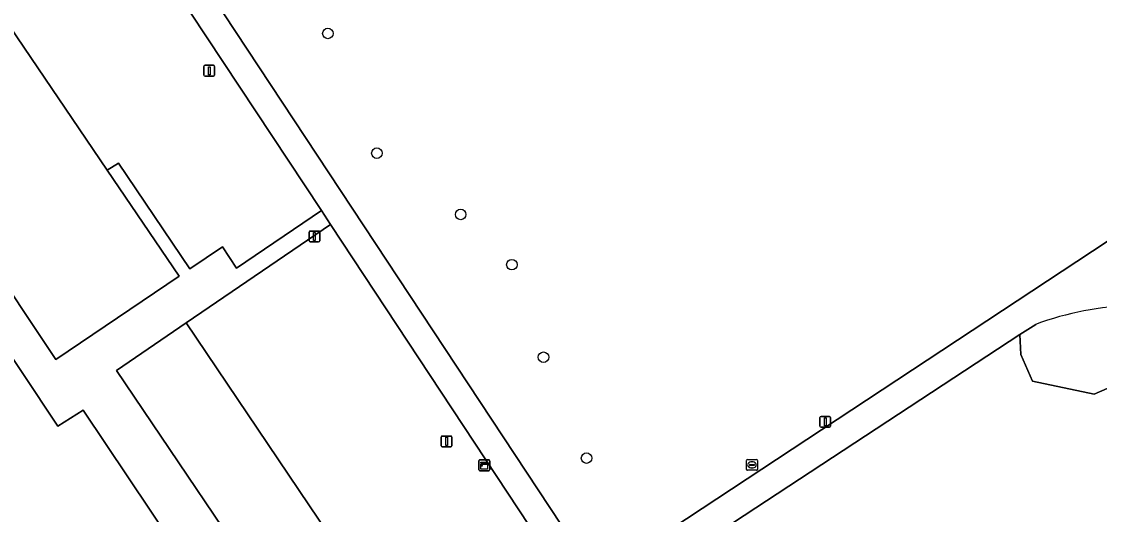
# Model space of a CAD drawing. Extents: x 158352 to 159489, y 383828 to 384603.
# Drawn here: x 158502.1 to 158602.1, y 384262.1 to 384307.9 of the extents above; entities that cross this region are included whole.
import ezdxf

# ---------------------------------------------------------------- set-up
doc = ezdxf.new("R2010")
doc.units = 0
for name, color, linetype in [('IMGEO_Boom', 7, 'Continuous'), ('IMGEO_Groenvoorziening', 7, 'Continuous'), ('IMGEO_Kast', 7, 'Continuous'), ('IMGEO_Lichtmast', 7, 'Continuous'), ('IMGEO_Pand', 7, 'Continuous'), ('IMGEO_Parkeervlak_gesloten', 7, 'Continuous'), ('IMGEO_Rioolput', 7, 'Continuous'), ('IMGEO_Voetgangersgebied_gesloten', 7, 'Continuous'), ('IMGEO_Voetgangersgebied_open', 7, 'Continuous'), ('IMGEO_Voetpad_open', 7, 'Continuous')]:
    doc.layers.add(name, color=color, linetype=linetype)

msp = doc.modelspace()

# ---------------------------------------------------------------- linework, layer by layer
at = {"layer": 'IMGEO_Boom'}
for centre in [(158530.5, 384306.76), (158535.05, 384295.64), (158542.83, 384289.95), (158547.58, 384285.28), (158550.52, 384276.69), (158554.52, 384267.32)]:
    msp.add_circle(centre, 0.489, dxfattribs=at)
at = {"layer": 'IMGEO_Groenvoorziening'}
msp.add_lwpolyline([(158511.65, 384317.93), (158505.71, 384314), (158505.47, 384313.84), (158503.51, 384312.54), (158480.82, 384297.52), (158481.7, 384296.16), (158484.35, 384292.3), (158488.72, 384295.39), (158491.41, 384297.21), (158489.7, 384299.78), (158500.96, 384307.39), (158510.01, 384294.06), (158511.04, 384294.71), (158517.67, 384284.89), (158520.71, 384286.93), (158522.02, 384284.95), (158529.89, 384290.31)], close=True, dxfattribs=at)
for points in [[(158516.49, 384315.19), (158555.44, 384256.16), (158609.85, 384292.05)], [(158530.73, 384289.03), (158517.35, 384279.87), (158534.42, 384254.54), (158534.35, 384254.49), (158535.2, 384253.22), (158532.98, 384251.76), (158527.21, 384248.1), (158525.07, 384251.35), (158523.02, 384250), (158522.56, 384249.7), (158524.73, 384246.46), (158520.38, 384243.54), (158520.21, 384243.79), (158517.89, 384247.14), (158510.57, 384242.25), (158509.87, 384241.78), (158509.62, 384241.61), (158507.17, 384245.17), (158503.15, 384242.59)], [(158514.28, 384229.04), (158536.49, 384243.6), (158553.34, 384254.78), (158530.73, 384289.03)], [(158596.22, 384279.74), (158594.76, 384278.79), (158594.85, 384276.93), (158595.94, 384274.47), (158601.65, 384273.27), (158608.61, 384276.3), (158613.81, 384276.77), (158618.31, 384277.58), (158618.78, 384278.54)], [(158618.78, 384278.54), (158618.31, 384277.58), (158613.81, 384276.77), (158608.61, 384276.3), (158601.65, 384273.27), (158595.94, 384274.47), (158594.85, 384276.93), (158594.76, 384278.79), (158556.9, 384253.95), (158558.54, 384251.47), (158558.58, 384251.5), (158563.27, 384254.45)]]:
    msp.add_lwpolyline(points, dxfattribs=at)
msp.add_arc((158606.06, 384253.08), 28.42, 72.7524, 110.2759, dxfattribs=at)
at = {"layer": 'IMGEO_Kast'}
for p, q in [((158544.52, 384266.22), (158544.52, 384267.07)), ((158544.52, 384267.07), (158544.52, 384266.22)), ((158544.59, 384267.15), (158545.43, 384267.15)), ((158545.43, 384267.15), (158544.59, 384267.15)), ((158545.52, 384267.08), (158545.52, 384266.23)), ((158545.52, 384266.23), (158545.52, 384267.08)), ((158545.44, 384266.15), (158544.6, 384266.15)), ((158544.6, 384266.15), (158545.44, 384266.15))]:
    msp.add_line(p, q, dxfattribs=at)
for points in [[(158544.71, 384266.94), (158545.31, 384266.94), (158545.31, 384266.85), (158544.71, 384266.85), (158544.71, 384266.94)], [(158544.71, 384266.77), (158545.31, 384266.77), (158545.31, 384266.28), (158544.71, 384266.28), (158544.71, 384266.77)]]:
    msp.add_lwpolyline(points, dxfattribs=at)
msp.add_circle((158544.8, 384266.61), 0.0377, dxfattribs=at)
for centre, start, end in [((158544.6, 384267.07), 92.4484, 184.2845), ((158544.6, 384267.07), 92.4484, 184.2845), ((158545.44, 384267.07), 2.4484, 94.2845), ((158545.44, 384267.07), 2.4484, 94.2845), ((158544.6, 384266.23), 182.4484, 274.2845), ((158544.6, 384266.23), 182.4484, 274.2845), ((158545.44, 384266.23), 272.4484, 4.2845), ((158545.44, 384266.23), 272.4484, 4.2845)]:
    msp.add_arc(centre, 0.0779, start, end, dxfattribs=at)
at = {"layer": 'IMGEO_Lichtmast'}
for p, q in [((158518.99, 384302.9), (158518.99, 384303.7)), ((158518.99, 384303.7), (158518.99, 384302.9)), ((158519.09, 384303.8), (158519.88, 384303.8)), ((158519.88, 384303.8), (158519.09, 384303.8)), ((158519.98, 384303.7), (158519.98, 384302.9)), ((158519.98, 384302.9), (158519.98, 384303.7)), ((158519.88, 384302.8), (158519.09, 384302.8)), ((158519.09, 384302.8), (158519.88, 384302.8)), ((158528.75, 384287.51), (158528.75, 384288.31)), ((158528.75, 384288.31), (158528.75, 384287.51)), ((158528.85, 384288.41), (158529.64, 384288.41)), ((158529.64, 384288.41), (158528.85, 384288.41)), ((158529.74, 384288.31), (158529.74, 384287.51)), ((158529.74, 384287.51), (158529.74, 384288.31)), ((158529.64, 384287.41), (158528.85, 384287.41)), ((158528.85, 384287.41), (158529.64, 384287.41)), ((158576.19, 384270.29), (158576.19, 384271.09)), ((158576.19, 384271.09), (158576.19, 384270.29)), ((158576.29, 384271.19), (158577.08, 384271.19)), ((158577.08, 384271.19), (158576.29, 384271.19)), ((158577.18, 384271.09), (158577.18, 384270.29)), ((158577.18, 384270.29), (158577.18, 384271.09)), ((158577.08, 384270.19), (158576.29, 384270.19)), ((158576.29, 384270.19), (158577.08, 384270.19)), ((158541.02, 384268.47), (158541.02, 384269.27)), ((158541.02, 384269.27), (158541.02, 384268.47)), ((158541.12, 384269.37), (158541.91, 384269.37)), ((158541.91, 384269.37), (158541.12, 384269.37)), ((158542.01, 384269.27), (158542.01, 384268.47)), ((158542.01, 384268.47), (158542.01, 384269.27)), ((158541.91, 384268.37), (158541.12, 384268.37)), ((158541.12, 384268.37), (158541.91, 384268.37))]:
    msp.add_line(p, q, dxfattribs=at)
for points in [[(158519.41, 384303.67), (158519.56, 384303.67), (158519.56, 384302.92), (158519.41, 384302.92), (158519.41, 384303.67)], [(158529.17, 384288.28), (158529.32, 384288.28), (158529.32, 384287.53), (158529.17, 384287.53), (158529.17, 384288.28)], [(158576.61, 384271.07), (158576.76, 384271.07), (158576.76, 384270.32), (158576.61, 384270.32), (158576.61, 384271.07)], [(158541.44, 384269.25), (158541.59, 384269.25), (158541.59, 384268.5), (158541.44, 384268.5), (158541.44, 384269.25)]]:
    msp.add_lwpolyline(points, dxfattribs=at)
for centre, start, end in [((158519.09, 384303.7), 90, 180), ((158519.09, 384303.7), 90, 180), ((158519.88, 384303.7), 0, 90), ((158519.88, 384303.7), 360, 90), ((158519.09, 384302.9), 180, 270), ((158519.09, 384302.9), 180, 270), ((158519.88, 384302.9), 270, 0), ((158519.88, 384302.9), 270, 0), ((158528.85, 384288.31), 90, 180), ((158528.85, 384288.31), 90, 180), ((158529.64, 384288.31), 0, 90), ((158529.64, 384288.31), 360, 90), ((158528.85, 384287.51), 180, 270), ((158528.85, 384287.51), 180, 270), ((158529.64, 384287.51), 270, 0), ((158529.64, 384287.51), 270, 0), ((158576.29, 384271.09), 90, 180), ((158576.29, 384271.09), 90, 180), ((158577.08, 384271.09), 0, 90), ((158577.08, 384271.09), 360, 90), ((158576.29, 384270.29), 180, 270), ((158576.29, 384270.29), 180, 270), ((158577.08, 384270.29), 270, 0), ((158577.08, 384270.29), 270, 0), ((158541.12, 384269.27), 90, 180), ((158541.12, 384269.27), 90, 180), ((158541.91, 384269.27), 0, 90), ((158541.91, 384269.27), 360, 90), ((158541.12, 384268.47), 180, 270), ((158541.12, 384268.47), 180, 270), ((158541.91, 384268.47), 270, 0), ((158541.91, 384268.47), 270, 0)]:
    msp.add_arc(centre, 0.1, start, end, dxfattribs=at)
at = {"layer": 'IMGEO_Pand'}
for points in [[(158510.01, 384294.06), (158500.96, 384307.39), (158489.7, 384299.78), (158491.41, 384297.21), (158505.24, 384276.49), (158516.68, 384284.22)], [(158517.35, 384279.87), (158510.88, 384275.47), (158526.5, 384252.3), (158527.95, 384250.15), (158534.35, 384254.49), (158534.42, 384254.54)]]:
    msp.add_lwpolyline(points, close=True, dxfattribs=at)
at = {"layer": 'IMGEO_Parkeervlak_gesloten'}
msp.add_lwpolyline([(158507.78, 384271.78), (158505.43, 384270.27), (158488.72, 384295.39), (158484.35, 384292.3), (158479.94, 384289.18), (158478.9, 384288.45), (158500, 384257.67), (158505.26, 384250), (158510.57, 384242.25), (158517.89, 384247.14), (158520.21, 384243.79), (158520.38, 384243.54), (158524.73, 384246.46), (158522.56, 384249.7), (158522.36, 384250)], close=True, dxfattribs=at)
at = {"layer": 'IMGEO_Rioolput'}
for p, q in [((158569.38, 384266.26), (158569.38, 384267.11)), ((158569.45, 384267.19), (158570.3, 384267.19)), ((158569.87, 384266.97), (158569.89, 384266.97)), ((158570.38, 384267.11), (158570.38, 384266.26)), ((158570.3, 384266.19), (158569.45, 384266.19)), ((158569.64, 384266.68), (158569.64, 384266.69)), ((158569.68, 384266.73), (158570.08, 384266.73)), ((158570.07, 384266.64), (158569.68, 384266.64)), ((158569.89, 384266.41), (158569.86, 384266.41)), ((158570.12, 384266.69), (158570.12, 384266.68))]:
    msp.add_line(p, q, dxfattribs=at)
for points in [[(158569.38, 384266.26), (158569.38, 384267.11)], [(158569.45, 384267.19), (158570.3, 384267.19)], [(158570.38, 384267.11), (158570.38, 384266.26)], [(158570.3, 384266.19), (158569.45, 384266.19)]]:
    msp.add_lwpolyline(points, dxfattribs=at)
for centre, radius, start, end in [((158569.45, 384267.11), 0.0765, 91.552, 178.448), ((158569.45, 384267.11), 0.0765, 91.552, 178.448), ((158570.3, 384267.11), 0.0765, 1.552, 88.448), ((158570.3, 384267.11), 0.0765, 1.552, 88.448), ((158569.45, 384266.26), 0.0765, 181.552, 268.448), ((158569.45, 384266.26), 0.0765, 181.552, 268.448), ((158569.68, 384266.69), 0.0403, 85.8775, 175.7526), ((158569.67, 384266.68), 0.0366, 178.938, 274.7102), ((158570.08, 384266.69), 0.043, 264.8664, 352.4533), ((158570.08, 384266.69), 0.0386, 1.7309, 96.639), ((158570.3, 384266.26), 0.0765, 271.552, 358.448), ((158570.3, 384266.26), 0.0765, 271.552, 358.448)]:
    msp.add_arc(centre, radius, start, end, dxfattribs=at)
for centre, major_axis, ratio, start_param, end_param in [((158569.86, 384266.69), (-0.387, 0.002), 0.722429, 4.712389, 7.853982), ((158569.89, 384266.69), (-0.39, 0.002), 0.717154, 1.570796, 4.712389)]:
    msp.add_ellipse(centre, major_axis=major_axis, ratio=ratio, start_param=start_param, end_param=end_param, dxfattribs=at)
at = {"layer": 'IMGEO_Voetgangersgebied_gesloten'}
for points in [[(158609.85, 384292.05), (158555.44, 384256.16), (158556.9, 384253.95), (158594.76, 384278.79)], [(158594.76, 384278.79), (158596.22, 384279.74)]]:
    msp.add_lwpolyline(points, dxfattribs=at)
msp.add_arc((158606.06, 384253.08), 28.42, 72.7524, 110.2759, dxfattribs=at)
at = {"layer": 'IMGEO_Voetgangersgebied_open'}
msp.add_lwpolyline([(158516.49, 384315.19), (158515.32, 384316.97), (158513.76, 384319.33), (158513.57, 384319.62), (158511.48, 384318.2), (158511.65, 384317.93), (158529.89, 384290.31), (158530.73, 384289.03), (158553.34, 384254.78), (158554.79, 384252.59), (158556.45, 384250.07), (158558.54, 384251.47), (158556.9, 384253.95), (158555.44, 384256.16)], close=True, dxfattribs=at)
at = {"layer": 'IMGEO_Voetpad_open'}
msp.add_lwpolyline([(158530.73, 384289.03), (158529.89, 384290.31), (158522.02, 384284.95), (158520.71, 384286.93), (158517.67, 384284.89), (158511.04, 384294.71), (158510.01, 384294.06), (158516.68, 384284.22), (158505.24, 384276.49), (158491.41, 384297.21), (158488.72, 384295.39), (158505.43, 384270.27), (158507.78, 384271.78), (158522.36, 384250), (158522.56, 384249.7), (158523.02, 384250), (158525.07, 384251.35), (158526.5, 384252.3), (158510.88, 384275.47), (158517.35, 384279.87)], close=True, dxfattribs=at)

doc.saveas('drawing.dxf')
